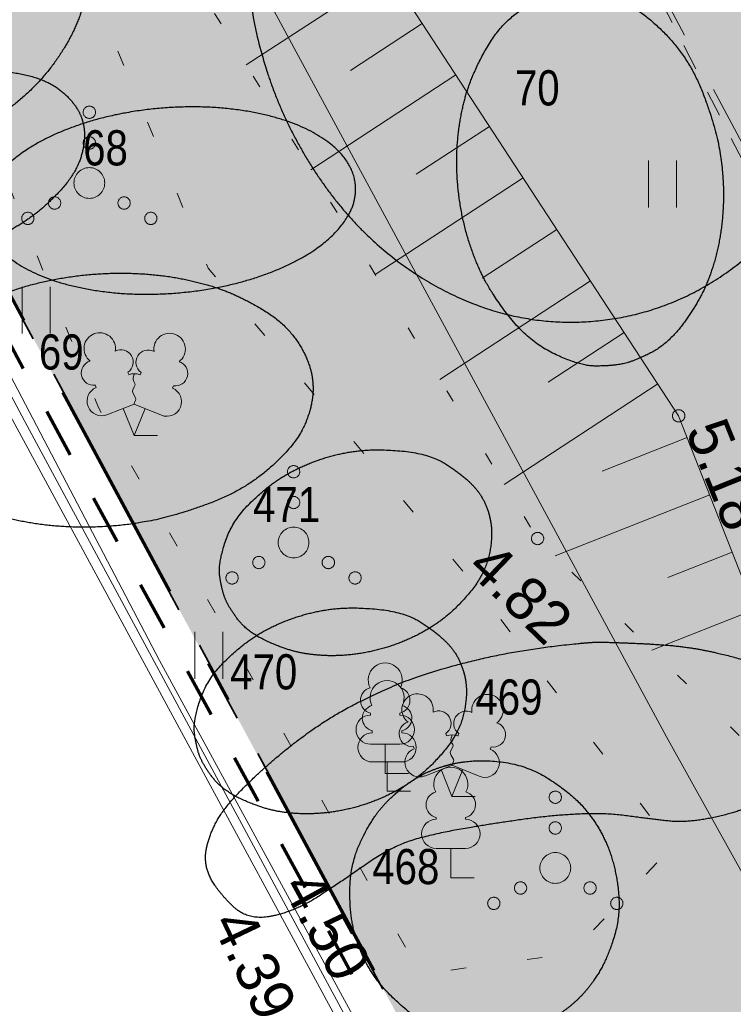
# Model space of a CAD drawing. Header units: metres. Extents: x 538891 to 1080079, y 6588829 to 13178720.
# Tile 260 of 656: x 539836 to 539848, y 6589182 to 6589198. Entities that reach past the tile are written whole.
import ezdxf

# ---------------------------------------------------------------- set-up
doc = ezdxf.new("R2010")
doc.units = ezdxf.units.M
doc.header["$LTSCALE"] = 0.4
for name, pattern in [('KATASTRIPIIR', [17.5, 10, -2.5, 2.5, -2.5]), ('KOLVIK', [3.125, 0.625, -2.5]), ('KRUUSKILL', [5, 2.5, -2.5]), ('NOLVAALL', [3, 0.5, -2.5]), ('VW-01 Short Dashed', [2.116125, 1.058062, -1.058062]), ('VW-02 Medium Dashed', [4, 2, -2])]:
    doc.linetypes.add(name, pattern=pattern)
for name, color, linetype in [('DENDRO', 7, 'Continuous'), ('GEO', 7, 'Continuous'), ('KINO_ASENDIPLAAN', 7, 'Continuous'), ('KINO_PINNAKATTED 2', 7, 'Continuous'), ('KINO_VÄIKEEHITISED', 7, 'Continuous')]:
    doc.layers.add(name, color=color, linetype=linetype)
doc.styles.add('Arial Narrow', font='ARIALN.TTF')
doc.styles.add('HK Explorer Book', font='txt')
doc.linetypes.add('MP_KBL', pattern='A,0,[1,MP_KBL.shx,S=1,R=0,X=0,Y=-0.5],-18.999', length=18.999)
doc.linetypes.add('SI_VKBL', pattern='A,0,[1,SI_VKBL.shx,S=1,R=0,X=0,Y=-1.25],-53.74875', length=53.74875)

# ---------------------------------------------------------------- blocks, each defined once
blk = doc.blocks.new('Landscape Area-226')
at = {"linetype": 'Continuous', "lineweight": 0}
blk.add_hatch(color=254, dxfattribs=at).paths.add_polyline_path([(-67.467, 134.818), (-71.46, 132.781), (-67.19, 124.86), (0, 0), (5.553, -10.141), (15.558, -4.907), (-6.422, 38.156), (-7.334, 37.698), (-24.238, 70.61), (-25.128, 70.156), (-55.703, 130.057)])
blk = doc.blocks.new('LEHTP1')
at = {"color": 252, "linetype": 'Continuous', "lineweight": 9, "true_color": 0x888888}
for p, q in [((-0.48, 1.96), (-0.48, 1.9)), ((0.48, 1.96), (0.48, 1.9)), ((0.48, 0.95), (-0.48, 0.95)), ((0, 0), (0, 0.95)), ((0.76, 0), (0, 0))]:
    blk.add_line(p, q, dxfattribs=at)
for centre, radius, start, end in [((0, 3.04), 0.554, 332.5799, 207.4201), ((-0.38, 2.375), 0.425, 105.2441, 257.079), ((0.38, 2.375), 0.425, 282.921, 74.7559), ((-0.475, 1.425), 0.475, 90, 270), ((0.475, 1.425), 0.475, 270, 90)]:
    blk.add_arc(centre, radius, start, end, dxfattribs=at)
blk = doc.blocks.new('LEHTP2')
at = {"color": 252, "linetype": 'Continuous', "lineweight": 9, "true_color": 0x888888}
for p, q in [((-0.17, 1.98), (-0.2, 2.05)), ((0.2, 1.97), (0.23, 2.05)), ((-1.23, 1.56), (-1.26, 1.64)), ((1.25, 1.54), (1.28, 1.62)), ((-0.88, 0.67), (0.01, 1.02)), ((0.01, 1.02), (0.89, 0.66)), ((0, 0), (-0.35, 0.88)), ((0, 0), (0.36, 0.88)), ((0.76, 0), (0, 0))]:
    blk.add_line(p, q, dxfattribs=at)
at = {"color": 252, "linetype": 'Continuous', "lineweight": 9, "true_color": 0x888888, "flags": 128}
blk.add_lwpolyline([(0.01, 2.01), (-0.03, 1.86), (-0.03, 1.82), (-0.01, 1.76), (0.03, 1.69), (0.04, 1.65), (0.01, 1.58), (-0.04, 1.48), (-0.05, 1.43), (-0.04, 1.4), (-0.02, 1.34), (0.05, 1.22), (0.06, 1.18), (0.05, 1.14), (0.02, 1.07), (0.01, 1.02)], dxfattribs=at)
at = {"color": 252, "linetype": 'Continuous', "lineweight": 9, "true_color": 0x888888}
for centre, radius, start, end in [((-1.114, 2.828), 0.512, 111.5027, 232.5173), ((-1.114, 2.828), 0.512, 350.4856, 111.5002), ((1.158, 2.811), 0.512, 67.6168, 188.6314), ((1.158, 2.811), 0.512, 306.5997, 67.6143), ((-0.429, 2.384), 0.403, 305.1345, 116.705), ((0.465, 2.377), 0.403, 62.412, 233.9825), ((-1.312, 2.036), 0.403, 106.2979, 277.8684), ((1.344, 2.015), 0.403, 261.2486, 72.8191), ((0.008, 1.535), 0.475, 66.7655, 111.5015), ((-1.053, 1.117), 0.475, 111.5014, 291.5004), ((1.07, 1.101), 0.475, 247.6166, 67.6155)]:
    blk.add_arc(centre, radius, start, end, dxfattribs=at)
blk = doc.blocks.new('VQSA')
at = {"color": 7, "linetype": 'Continuous', "lineweight": 9, "flags": 128}
for points in [[(0.2, 2.3), (0.199, 2.28), (0.196, 2.261), (0.191, 2.242), (0.185, 2.223), (0.176, 2.206), (0.166, 2.189), (0.155, 2.173), (0.141, 2.159), (0.127, 2.145), (0.111, 2.134), (0.094, 2.124), (0.077, 2.115), (0.058, 2.109), (0.039, 2.104), (0.02, 2.101), (0, 2.1), (-0.02, 2.101), (-0.039, 2.104), (-0.058, 2.109), (-0.077, 2.115), (-0.094, 2.124), (-0.111, 2.134), (-0.127, 2.145), (-0.141, 2.159), (-0.155, 2.173), (-0.166, 2.189), (-0.176, 2.206), (-0.185, 2.223), (-0.191, 2.242), (-0.196, 2.261), (-0.199, 2.28), (-0.2, 2.3), (-0.199, 2.32), (-0.196, 2.339), (-0.191, 2.358), (-0.185, 2.377), (-0.176, 2.394), (-0.166, 2.411), (-0.155, 2.427), (-0.141, 2.441), (-0.127, 2.455), (-0.111, 2.466), (-0.094, 2.476), (-0.077, 2.485), (-0.058, 2.491), (-0.039, 2.496), (-0.02, 2.499), (0, 2.5), (0.02, 2.499), (0.039, 2.496), (0.058, 2.491), (0.077, 2.485), (0.094, 2.476), (0.111, 2.466), (0.127, 2.455), (0.141, 2.441), (0.155, 2.427), (0.166, 2.411), (0.176, 2.394), (0.185, 2.377), (0.191, 2.358), (0.196, 2.339), (0.199, 2.32)], [(0.2, 1.3), (0.199, 1.28), (0.196, 1.261), (0.191, 1.242), (0.185, 1.223), (0.176, 1.206), (0.166, 1.189), (0.155, 1.173), (0.141, 1.159), (0.127, 1.145), (0.111, 1.134), (0.094, 1.124), (0.077, 1.115), (0.058, 1.109), (0.039, 1.104), (0.02, 1.101), (0, 1.1), (-0.02, 1.101), (-0.039, 1.104), (-0.058, 1.109), (-0.077, 1.115), (-0.094, 1.124), (-0.111, 1.134), (-0.127, 1.145), (-0.141, 1.159), (-0.155, 1.173), (-0.166, 1.189), (-0.176, 1.206), (-0.185, 1.223), (-0.191, 1.242), (-0.196, 1.261), (-0.199, 1.28), (-0.2, 1.3), (-0.199, 1.32), (-0.196, 1.339), (-0.191, 1.358), (-0.185, 1.377), (-0.176, 1.394), (-0.166, 1.411), (-0.155, 1.427), (-0.141, 1.441), (-0.127, 1.455), (-0.111, 1.466), (-0.094, 1.476), (-0.077, 1.485), (-0.058, 1.491), (-0.039, 1.496), (-0.02, 1.499), (0, 1.5), (0.02, 1.499), (0.039, 1.496), (0.058, 1.491), (0.077, 1.485), (0.094, 1.476), (0.111, 1.466), (0.127, 1.455), (0.141, 1.441), (0.155, 1.427), (0.166, 1.411), (0.176, 1.394), (0.185, 1.377), (0.191, 1.358), (0.196, 1.339), (0.199, 1.32)], [(0.5, 0), (0.498, -0.049), (0.49, -0.098), (0.478, -0.145), (0.462, -0.191), (0.441, -0.236), (0.416, -0.278), (0.387, -0.317), (0.354, -0.354), (0.317, -0.387), (0.278, -0.416), (0.236, -0.441), (0.191, -0.462), (0.145, -0.478), (0.098, -0.49), (0.049, -0.498), (0, -0.5), (-0.049, -0.498), (-0.098, -0.49), (-0.145, -0.478), (-0.191, -0.462), (-0.236, -0.441), (-0.278, -0.416), (-0.317, -0.387), (-0.354, -0.354), (-0.387, -0.317), (-0.416, -0.278), (-0.441, -0.236), (-0.462, -0.191), (-0.478, -0.145), (-0.49, -0.098), (-0.498, -0.049), (-0.5, 0), (-0.498, 0.049), (-0.49, 0.098), (-0.478, 0.145), (-0.462, 0.191), (-0.441, 0.236), (-0.416, 0.278), (-0.387, 0.317), (-0.354, 0.354), (-0.317, 0.387), (-0.278, 0.416), (-0.236, 0.441), (-0.191, 0.462), (-0.145, 0.478), (-0.098, 0.49), (-0.049, 0.498), (0, 0.5), (0.049, 0.498), (0.098, 0.49), (0.145, 0.478), (0.191, 0.462), (0.236, 0.441), (0.278, 0.416), (0.317, 0.387), (0.354, 0.354), (0.387, 0.317), (0.416, 0.278), (0.441, 0.236), (0.462, 0.191), (0.478, 0.145), (0.49, 0.098), (0.498, 0.049)], [(-0.93, -0.65), (-0.931, -0.67), (-0.934, -0.689), (-0.939, -0.708), (-0.945, -0.727), (-0.954, -0.744), (-0.964, -0.761), (-0.975, -0.777), (-0.989, -0.791), (-1.003, -0.805), (-1.019, -0.816), (-1.036, -0.826), (-1.053, -0.835), (-1.072, -0.841), (-1.091, -0.846), (-1.11, -0.849), (-1.13, -0.85), (-1.15, -0.849), (-1.169, -0.846), (-1.188, -0.841), (-1.207, -0.835), (-1.224, -0.826), (-1.241, -0.816), (-1.257, -0.805), (-1.271, -0.791), (-1.285, -0.777), (-1.296, -0.761), (-1.306, -0.744), (-1.315, -0.727), (-1.321, -0.708), (-1.326, -0.689), (-1.329, -0.67), (-1.33, -0.65), (-1.329, -0.63), (-1.326, -0.611), (-1.321, -0.592), (-1.315, -0.573), (-1.306, -0.556), (-1.296, -0.539), (-1.285, -0.523), (-1.271, -0.509), (-1.257, -0.495), (-1.241, -0.484), (-1.224, -0.474), (-1.207, -0.465), (-1.188, -0.459), (-1.169, -0.454), (-1.15, -0.451), (-1.13, -0.45), (-1.11, -0.451), (-1.091, -0.454), (-1.072, -0.459), (-1.053, -0.465), (-1.036, -0.474), (-1.019, -0.484), (-1.003, -0.495), (-0.989, -0.509), (-0.975, -0.523), (-0.964, -0.539), (-0.954, -0.556), (-0.945, -0.573), (-0.939, -0.592), (-0.934, -0.611), (-0.931, -0.63)], [(1.33, -0.65), (1.329, -0.67), (1.326, -0.689), (1.321, -0.708), (1.315, -0.727), (1.306, -0.744), (1.296, -0.761), (1.285, -0.777), (1.271, -0.791), (1.257, -0.805), (1.241, -0.816), (1.224, -0.826), (1.207, -0.835), (1.188, -0.841), (1.169, -0.846), (1.15, -0.849), (1.13, -0.85), (1.11, -0.849), (1.091, -0.846), (1.072, -0.841), (1.053, -0.835), (1.036, -0.826), (1.019, -0.816), (1.003, -0.805), (0.989, -0.791), (0.975, -0.777), (0.964, -0.761), (0.954, -0.744), (0.945, -0.727), (0.939, -0.708), (0.934, -0.689), (0.931, -0.67), (0.93, -0.65), (0.931, -0.63), (0.934, -0.611), (0.939, -0.592), (0.945, -0.573), (0.954, -0.556), (0.964, -0.539), (0.975, -0.523), (0.989, -0.509), (1.003, -0.495), (1.019, -0.484), (1.036, -0.474), (1.053, -0.465), (1.072, -0.459), (1.091, -0.454), (1.11, -0.451), (1.13, -0.45), (1.15, -0.451), (1.169, -0.454), (1.188, -0.459), (1.207, -0.465), (1.224, -0.474), (1.241, -0.484), (1.257, -0.495), (1.271, -0.509), (1.285, -0.523), (1.296, -0.539), (1.306, -0.556), (1.315, -0.573), (1.321, -0.592), (1.326, -0.611), (1.329, -0.63)], [(-1.8, -1.15), (-1.801, -1.17), (-1.804, -1.189), (-1.809, -1.208), (-1.815, -1.227), (-1.824, -1.244), (-1.834, -1.261), (-1.845, -1.277), (-1.859, -1.291), (-1.873, -1.305), (-1.889, -1.316), (-1.906, -1.326), (-1.923, -1.335), (-1.942, -1.341), (-1.961, -1.346), (-1.98, -1.349), (-2, -1.35), (-2.02, -1.349), (-2.039, -1.346), (-2.058, -1.341), (-2.077, -1.335), (-2.094, -1.326), (-2.111, -1.316), (-2.127, -1.305), (-2.141, -1.291), (-2.155, -1.277), (-2.166, -1.261), (-2.176, -1.244), (-2.185, -1.227), (-2.191, -1.208), (-2.196, -1.189), (-2.199, -1.17), (-2.2, -1.15), (-2.199, -1.13), (-2.196, -1.111), (-2.191, -1.092), (-2.185, -1.073), (-2.176, -1.056), (-2.166, -1.039), (-2.155, -1.023), (-2.141, -1.009), (-2.127, -0.995), (-2.111, -0.984), (-2.094, -0.974), (-2.077, -0.965), (-2.058, -0.959), (-2.039, -0.954), (-2.02, -0.951), (-2, -0.95), (-1.98, -0.951), (-1.961, -0.954), (-1.942, -0.959), (-1.923, -0.965), (-1.906, -0.974), (-1.889, -0.984), (-1.873, -0.995), (-1.859, -1.009), (-1.845, -1.023), (-1.834, -1.039), (-1.824, -1.056), (-1.815, -1.073), (-1.809, -1.092), (-1.804, -1.111), (-1.801, -1.13)], [(2.2, -1.15), (2.199, -1.17), (2.196, -1.189), (2.191, -1.208), (2.185, -1.227), (2.176, -1.244), (2.166, -1.261), (2.155, -1.277), (2.141, -1.291), (2.127, -1.305), (2.111, -1.316), (2.094, -1.326), (2.077, -1.335), (2.058, -1.341), (2.039, -1.346), (2.02, -1.349), (2, -1.35), (1.98, -1.349), (1.961, -1.346), (1.942, -1.341), (1.923, -1.335), (1.906, -1.326), (1.889, -1.316), (1.873, -1.305), (1.859, -1.291), (1.845, -1.277), (1.834, -1.261), (1.824, -1.244), (1.815, -1.227), (1.809, -1.208), (1.804, -1.189), (1.801, -1.17), (1.8, -1.15), (1.801, -1.13), (1.804, -1.111), (1.809, -1.092), (1.815, -1.073), (1.824, -1.056), (1.834, -1.039), (1.845, -1.023), (1.859, -1.009), (1.873, -0.995), (1.889, -0.984), (1.906, -0.974), (1.923, -0.965), (1.942, -0.959), (1.961, -0.954), (1.98, -0.951), (2, -0.95), (2.02, -0.951), (2.039, -0.954), (2.058, -0.959), (2.077, -0.965), (2.094, -0.974), (2.111, -0.984), (2.127, -0.995), (2.141, -1.009), (2.155, -1.023), (2.166, -1.039), (2.176, -1.056), (2.185, -1.073), (2.191, -1.092), (2.196, -1.111), (2.199, -1.13)]]:
    blk.add_lwpolyline(points, close=True, dxfattribs=at)
blk = doc.blocks.new('HEIN')
at = {"color": 7, "linetype": 'Continuous', "lineweight": 9}
for p, q in [((-0.455, 0.761), (-0.455, -0.761)), ((0.455, 0.761), (0.455, -0.761))]:
    blk.add_line(p, q, dxfattribs=at)

msp = doc.modelspace()

# ---------------------------------------------------------------- hatches: boundary and pattern name
at = {"layer": 'KINO_PINNAKATTED 2', "linetype": 'Continuous', "lineweight": 0, "true_color": 0xdbccc4}
h = msp.add_hatch(color=254, dxfattribs=at)
h.paths.add_polyline_path([(539967.0537, 6589211.4088), (539962.2785, 6589208.9716), (539960.1138, 6589213.2128), (539960.1574, 6589213.3473), (539960.4697, 6589214.5825), (539957.6024, 6589213.1153), (539951.9214, 6589190.9537), (539951.9214, 6589190.9537), (539948.0999, 6589176.047), (539935.7422, 6589169.7397), (539935.7422, 6589169.7397), (539931.3068, 6589167.532), (539932.6288, 6589165.0519), (539947.1922, 6589172.4705), (539943.3726, 6589157.5796), (539932.7799, 6589152.1729), (539934.035, 6589149.7139), (539942.3482, 6589153.957), (539934.5152, 6589123.4149), (539912.8264, 6589112.0702), (539902.6168, 6589132.0734), (539901.5693, 6589131.5387), (539911.7845, 6589111.5252), (539898.8503, 6589104.7597), (539879.4769, 6589142.717), (539891.922, 6589149.0906), (539891.1946, 6589148.7193), (539890.5899, 6589149.9039), (539891.7748, 6589150.5087), (539892.3792, 6589149.3247), (539892.4679, 6589149.3701), (539900.9646, 6589132.7233), (539902.0122, 6589133.258), (539902.3164, 6589132.662), (539901.9667, 6589133.3471), (539932.6722, 6589149.0192), (539928.1215, 6589157.9349), (539933.2164, 6589160.5354), (539929.3159, 6589168.1774), (539930.6785, 6589168.8729), (539933.7737, 6589170.4527), (539926.6682, 6589184.3741), (539923.5728, 6589182.7942), (539928.7283, 6589172.6939), (539930.0284, 6589170.1466), (539925.2524, 6589167.7089), (539925.2978, 6589167.6198), (539920.4324, 6589165.1365), (539920.4324, 6589165.1365), (539917.2482, 6589163.5113), (539916.6628, 6589164.6579), (539910.3833, 6589161.4528), (539910.9686, 6589160.3061), (539904.5105, 6589157.0099), (539903.9258, 6589158.1569), (539894.1454, 6589153.165), (539890.8302, 6589159.6604), (539887.9627, 6589158.1968), (539891.8632, 6589150.5547), (539878.8635, 6589143.9188), (539875.59, 6589150.3324), (539874.692, 6589149.874), (539858.3249, 6589181.7138), (539870.9536, 6589188.1594), (539870.3464, 6589189.3428), (539856.8347, 6589182.4464), (539846.4252, 6589202.8212), (539859.9462, 6589209.7224), (539859.2512, 6589211.084), (539845.7366, 6589204.1706), (539823.2475, 6589248.2518), (539838.1247, 6589255.8451), (539859.9649, 6589213.0517), (539861.0759, 6589213.6249), (539839.2375, 6589256.4112), (539853.9616, 6589263.9128), (539860.1934, 6589251.703), (539861.4209, 6589252.3295), (539855.9412, 6589263.0656), (539918.3983, 6589294.9445), (539917.4891, 6589296.7252), (539909.8614, 6589292.8329), (539911.2717, 6589298.5181), (539909.7981, 6589298.5207), (539908.1735, 6589291.9714), (539857.1265, 6589265.917), (539856.3685, 6589267.4022), (539809.1504, 6589243.3021), (539810.0597, 6589241.5207), (539814.0524, 6589243.5586), (539825.8172, 6589238.7979), (539856.3911, 6589178.8962), (539857.2889, 6589179.3545), (539874.2092, 6589146.4386), (539875.0979, 6589146.8972), (539897.078, 6589103.8327), (539883.238, 6589096.5935), (539884.6809, 6589093.9634), (539900.4644, 6589102.1187), (540015.6515, 6589162.4696), (540002.6107, 6589165.5585), (540005.2683, 6589160.4235), (539958.3253, 6589135.8241), (539947.6806, 6589156.6795), (539959.0325, 6589162.4735), (539960.5288, 6589163.2373), (539960.5288, 6589163.2373), (539971.4851, 6589168.8293), (539973.2657, 6589169.7382), (539973.2657, 6589169.7382), (539984.2214, 6589175.33), (539986.0026, 6589176.2391), (539986.0026, 6589176.2391), (539994.7645, 6589180.7112), (539993.5098, 6589183.1695), (539975.9966, 6589174.2307), (539970.7504, 6589184.5092), (539988.2636, 6589193.448), (539987.659, 6589194.6326), (539971.4642, 6589186.3667), (539965.6133, 6589197.83), (539964.3841, 6589197.2024), (539970.2348, 6589185.7393), (539951.0404, 6589175.9424), (539950.7342, 6589176.5425), (539954.7971, 6589192.1738), (539954.8709, 6589192.4591), (539981.7628, 6589206.1848), (539981.1581, 6589207.3694), (539974.7897, 6589204.1189), (539972.1882, 6589209.213), (539970.5972, 6589208.401), (539969.297, 6589210.9484), (539967.7049, 6589210.1357)])
h.paths.add_polyline_path([(539908.4323, 6589141.4636), (539909.778, 6589138.8272), (539914.6437, 6589141.3106), (539913.2977, 6589143.9469)])
h.paths.add_polyline_path([(539968.1067, 6589205.6366), (539966.1583, 6589209.455), (539962.8831, 6589207.787), (539963.5332, 6589206.5133), (539960.349, 6589204.8881), (539963.6449, 6589198.4306), (539966.9182, 6589200.1013), (539973.2866, 6589203.3517), (539971.2909, 6589207.2619)])
h.paths.add_polyline_path([(539924.9602, 6589164.3488), (539921.6869, 6589162.6781), (539923.0325, 6589160.0417), (539926.3058, 6589161.7123)])
h.paths.add_polyline_path([(539901.8161, 6589134.7634), (539906.6828, 6589137.2474), (539904.037, 6589142.4312), (539899.1702, 6589139.9472)])
h.paths.add_polyline_path([(539974.8125, 6589173.6264), (539969.5659, 6589183.9046), (539951.6451, 6589174.7578), (539956.8912, 6589164.4793)])
h.paths.add_polyline_path([(539946.7091, 6589161.0569), (539946.6885, 6589160.8773), (539947.3386, 6589159.6036), (539955.3882, 6589163.7122), (539950.7933, 6589172.7176), (539949.6034, 6589172.1103), (539949.5452, 6589171.9683)])
h.paths.add_polyline_path([(539917.2687, 6589155.6066), (539918.6143, 6589152.9702), (539925.0718, 6589156.2661), (539923.7262, 6589158.9025)])
h.paths.add_polyline_path([(539905.1819, 6589147.832), (539906.5275, 6589145.1955), (539912.985, 6589148.4915), (539911.6394, 6589151.1279)])
h.paths.add_polyline_path([(539910.2956, 6589153.5407), (539913.5689, 6589155.2114), (539912.2233, 6589157.8478), (539908.95, 6589156.1771)])
h.paths.add_polyline_path([(539815.7403, 6589244.4201), (539824.8186, 6589240.7544), (539821.4581, 6589247.3385)])
h.paths.add_polyline_path([(539953.3771, 6589140.0196), (539945.4996, 6589155.4534), (539945.3405, 6589155.3728), (539937.5517, 6589125.0032), (539956.0917, 6589134.7009)])
h.paths.add_polyline_path([(539899.4864, 6589151.3469), (539896.2131, 6589149.6762), (539897.5587, 6589147.0398), (539900.832, 6589148.7105)])
h.paths.add_polyline_path([(539920.5185, 6589149.2378), (539921.8648, 6589146.6018), (539921.8648, 6589146.6018), (539922.5149, 6589145.3281), (539928.9724, 6589148.624), (539928.2768, 6589149.9868), (539926.6843, 6589149.1739), (539926.0339, 6589150.4475), (539924.4425, 6589149.6352), (539923.1423, 6589152.1826), (539919.869, 6589150.5119), (539920.5191, 6589149.2382)])

# ---------------------------------------------------------------- linework, layer by layer
at = {"layer": 'DENDRO', "color": 30, "linetype": 'Continuous', "lineweight": 25, "true_color": 0xff7f00}
msp.add_open_spline([(539856.5329, 6589258.2709), (539856.1914, 6589258.1474), (539855.289, 6589257.3734), (539854.2985, 6589255.7873), (539853.3875, 6589254.2604), (539852.5886, 6589252.808), (539851.9691, 6589251.3212), (539851.5902, 6589249.7125), (539851.2873, 6589248.0465), (539850.7081, 6589246.0285), (539849.3633, 6589243.8799), (539847.9385, 6589242.2991), (539846.7377, 6589241.1153), (539845.8043, 6589239.9951), (539845.2861, 6589239.0751), (539844.9015, 6589238.0325), (539844.7023, 6589236.476), (539845.1072, 6589235.2641), (539845.9076, 6589234.4124), (539846.6466, 6589233.6852), (539847.4664, 6589232.82), (539848.6808, 6589231.4454), (539849.8988, 6589229.9438), (539850.8393, 6589228.5487), (539851.4742, 6589227.1422), (539851.8389, 6589225.6668), (539852.0954, 6589224.1206), (539852.3584, 6589222.7002), (539852.6343, 6589221.6467), (539852.921, 6589220.7833), (539853.3081, 6589219.8932), (539853.7108, 6589219.0109), (539853.7881, 6589218.2571), (539853.2382, 6589217.7418), (539852.3148, 6589217.4403), (539851.3819, 6589217.3096), (539850.5331, 6589217.2581), (539849.736, 6589217.1675), (539848.9739, 6589216.9206), (539848.2482, 6589216.4181), (539847.7836, 6589215.7169), (539847.7019, 6589214.8888), (539847.8316, 6589214.0106), (539848.0121, 6589213.169), (539848.119, 6589212.3584), (539848.0433, 6589211.4884), (539847.7811, 6589210.5467), (539847.4601, 6589209.6001), (539847.1943, 6589208.7074), (539847.097, 6589207.9272), (539847.2979, 6589207.3269), (539847.8112, 6589206.9105), (539848.4747, 6589206.5845), (539849.1444, 6589206.2661), (539849.6621, 6589205.8614), (539849.962, 6589205.3534), (539850.0784, 6589204.8162), (539850.0254, 6589204.2573), (539849.7912, 6589203.5997), (539849.4508, 6589202.8228), (539849.3207, 6589202.0282), (539849.5133, 6589201.2728), (539849.8961, 6589200.564), (539850.4697, 6589199.7569), (539851.2832, 6589198.761), (539852.1702, 6589197.5585), (539852.933, 6589196.0099), (539853.6737, 6589194.6608), (539854.3586, 6589193.9139), (539855.1981, 6589193.4001), (539856.6562, 6589193.1566), (539858.9307, 6589193.3846), (539861.8653, 6589194.2864), (539864.8303, 6589196.0396), (539867.4166, 6589198.353), (539869.6309, 6589201.0633), (539871.4822, 6589204.0087), (539872.9686, 6589207.0208), (539874.1281, 6589209.6755), (539875.0047, 6589211.5835), (539875.9603, 6589213.5047), (539877.33, 6589215.6657), (539878.7665, 6589217.0523), (539880.0528, 6589217.9696), (539881.388, 6589218.8769), (539882.693, 6589219.9364), (539883.8867, 6589221.3106), (539884.8915, 6589223.1803), (539885.5312, 6589225.1764), (539885.586, 6589226.5405), (539885.2634, 6589227.0771), (539884.6729, 6589227.2436), (539883.4072, 6589226.8289), (539881.5986, 6589225.6907), (539879.7832, 6589224.2435), (539878.1656, 6589222.8081), (539876.6982, 6589221.6555), (539875.3544, 6589221.056), (539874.0996, 6589221.308), (539872.9269, 6589222.5372), (539871.9514, 6589224.1546), (539871.2261, 6589225.7225), (539870.6114, 6589227.2635), (539869.975, 6589228.7855), (539869.1719, 6589230.3088), (539868.1589, 6589231.7658), (539866.9886, 6589233.0057), (539865.7005, 6589233.8914), (539864.3432, 6589234.2639), (539862.8749, 6589234.221), (539861.2073, 6589234.0041), (539859.4853, 6589233.8538), (539858.1221, 6589233.8738), (539857.2091, 6589234.0386), (539856.7221, 6589234.4313), (539856.8667, 6589235.1056), (539857.4534, 6589235.8794), (539858.2609, 6589236.5506), (539859.0823, 6589236.933), (539859.8956, 6589237.1026), (539860.706, 6589237.1735), (539861.5144, 6589237.2539), (539862.3207, 6589237.4508), (539863.1346, 6589237.8846), (539863.871, 6589238.5411), (539864.3733, 6589239.303), (539864.4896, 6589240.0651), (539864.0948, 6589240.7298), (539863.3815, 6589241.3131), (539862.3909, 6589241.9783), (539861.0007, 6589242.7759), (539859.3746, 6589243.3968), (539857.7148, 6589243.6389), (539856.2303, 6589243.4401), (539855.1532, 6589243.0432), (539854.2776, 6589242.5616), (539853.4405, 6589242.0837), (539852.736, 6589241.9201), (539852.2507, 6589242.3525), (539851.9995, 6589243.2193), (539851.9826, 6589244.2715), (539852.2029, 6589245.2749), (539852.6622, 6589245.9939), (539853.4857, 6589246.5528), (539855.0114, 6589246.8308), (539856.9573, 6589246.8462), (539858.4854, 6589247.0465), (539859.3059, 6589247.5166), (539859.9473, 6589248.2146), (539860.6271, 6589249.5216), (539861.3222, 6589250.9831), (539862.006, 6589251.9505), (539862.5985, 6589252.6701), (539863.0967, 6589253.3543), (539863.4405, 6589254.1834), (539863.0201, 6589255.3254), (539861.5946, 6589256.5374), (539859.7701, 6589257.5851), (539858.0214, 6589258.3542), (539856.8745, 6589258.3945), (539856.5329, 6589258.2709)], degree=2, dxfattribs=at)
at = {"layer": 'DENDRO', "color": 82, "linetype": 'Continuous', "lineweight": 25, "true_color": 0x33cc00}
msp.add_open_spline([(539840.8482, 6589195.5062), (539840.0281, 6589196.8512), (539839.7095, 6589200.1112), (539840.7978, 6589203.0678), (539843.0013, 6589204.9287), (539845.7296, 6589205.1954), (539848.2518, 6589203.7963), (539849.8919, 6589201.1064), (539850.2105, 6589197.8464), (539849.1223, 6589194.8898), (539846.9187, 6589193.0288), (539844.1904, 6589192.7622), (539841.6682, 6589194.1613), (539840.8482, 6589195.5062)], degree=2, dxfattribs=at)
at = {"layer": 'DENDRO', "color": 30, "linetype": 'Continuous', "lineweight": 25, "true_color": 0xff7f00}
for points, knots in [([(539836.7659, 6589200.3919), (539836.7509, 6589200.4083), (539836.736, 6589200.4246), (539836.4514, 6589200.7296), (539835.5276, 6589201.1407), (539834.5042, 6589201.0758), (539833.7704, 6589200.8372), (539833.0631, 6589200.3953), (539832.4734, 6589199.7861), (539831.8709, 6589198.714), (539831.844, 6589197.4357), (539832.1821, 6589196.6971), (539832.5778, 6589196.2116), (539833.1777, 6589195.8745), (539833.9678, 6589195.6294), (539835.0466, 6589195.8303), (539835.7785, 6589196.1716), (539836.4375, 6589196.7048), (539836.9405, 6589197.3699), (539837.2436, 6589198.0795), (539837.3906, 6589199.0968), (539837.0695, 6589200.0463), (539836.7957, 6589200.3592), (539836.7808, 6589200.3755), (539836.7659, 6589200.3919)], [0, 0, 0, 0.0027796, 0.0027796, 0.055118, 0.1074565, 0.159795, 0.2121335, 0.264472, 0.3168104, 0.3691489, 0.4214874, 0.4738259, 0.5261644, 0.5785028, 0.6308413, 0.6831798, 0.7355183, 0.7878568, 0.8401952, 0.8925337, 0.9448722, 0.9972107, 0.9972107, 1, 1, 1]), ([(539843.7956, 6589189.7483), (539843.7917, 6589189.7622), (539843.7877, 6589189.7761), (539843.7097, 6589190.0368), (539843.3603, 6589190.4), (539842.8325, 6589190.7349), (539841.9678, 6589190.8195), (539841.3375, 6589190.7417), (539840.7243, 6589190.5311), (539840.2008, 6589190.217), (539839.6215, 6589189.6516), (539839.3894, 6589188.9456), (539839.4433, 6589188.5637), (539839.5355, 6589188.2817), (539839.8561, 6589187.8442), (539840.4672, 6589187.5565), (539840.9933, 6589187.4493), (539841.6037, 6589187.4598), (539842.2355, 6589187.6058), (539842.8117, 6589187.8735), (539843.2712, 6589188.2216), (539843.7392, 6589188.7976), (539843.8715, 6589189.4579), (539843.8036, 6589189.7205), (539843.7996, 6589189.7344), (539843.7956, 6589189.7483)], [0, 0, 0, 0.0026413, 0.0026413, 0.0523767, 0.1021121, 0.1518475, 0.2015829, 0.2513184, 0.3010538, 0.3507892, 0.4005246, 0.45026, 0.4999955, 0.5497309, 0.5994663, 0.6492017, 0.6989371, 0.7486725, 0.798408, 0.8481434, 0.8978788, 0.9476142, 0.9973496, 0.9973496, 1, 1, 1]), ([(539843.3857, 6589187.1791), (539843.3817, 6589187.193), (539843.3777, 6589187.2069), (539843.2998, 6589187.4676), (539842.9503, 6589187.8309), (539842.4226, 6589188.1657), (539841.5579, 6589188.2504), (539840.9275, 6589188.1725), (539840.3144, 6589187.962), (539839.7909, 6589187.6478), (539839.2116, 6589187.0825), (539838.9794, 6589186.3764), (539839.0333, 6589185.9945), (539839.1255, 6589185.7125), (539839.4462, 6589185.2751), (539840.0573, 6589184.9874), (539840.5834, 6589184.8801), (539841.1938, 6589184.8907), (539841.8255, 6589185.0367), (539842.4017, 6589185.3044), (539842.8612, 6589185.6525), (539843.3292, 6589186.2285), (539843.4615, 6589186.8888), (539843.3936, 6589187.1513), (539843.3897, 6589187.1652), (539843.3857, 6589187.1791)], [0, 0, 0, 0.0026413, 0.0026413, 0.0523767, 0.1021121, 0.1518475, 0.2015829, 0.2513184, 0.3010538, 0.3507892, 0.4005246, 0.45026, 0.4999955, 0.5497309, 0.5994663, 0.6492017, 0.6989371, 0.7486725, 0.798408, 0.8481434, 0.8978788, 0.9476142, 0.9973496, 0.9973496, 1, 1, 1]), ([(539845.6175, 6589187.6767), (539845.5448, 6589187.6739), (539845.4721, 6589187.6711), (539844.4743, 6589187.5949), (539842.7514, 6589187.1866), (539841.6147, 6589186.6857), (539840.906, 6589186.2547), (539840.1834, 6589185.6815), (539839.4841, 6589184.9923), (539839.2185, 6589184.4757), (539839.1633, 6589184.0349), (539839.3913, 6589183.612), (539839.8838, 6589183.1425), (539840.6431, 6589183.3007), (539841.3534, 6589183.7539), (539842.2357, 6589184.3715), (539842.971, 6589184.5729), (539843.7825, 6589184.7128), (539844.7966, 6589184.8588), (539845.6879, 6589184.9012), (539846.4032, 6589184.8012), (539847.0336, 6589184.7337), (539847.9326, 6589184.9303), (539848.5696, 6589185.2781), (539849.1034, 6589185.6469), (539849.411, 6589186.0596), (539849.5373, 6589186.5413), (539848.8896, 6589187.027), (539847.9814, 6589187.384), (539847.2883, 6589187.5514), (539846.7916, 6589187.6219), (539846.1877, 6589187.6575), (539845.692, 6589187.6736), (539845.6547, 6589187.6752), (539845.6175, 6589187.6767)], [0, 0, 0, 0.0024934, 0.0024934, 0.0368012, 0.071109, 0.1054168, 0.1397246, 0.1740324, 0.2083402, 0.242648, 0.2769558, 0.3112636, 0.3455714, 0.3798793, 0.4141871, 0.4484949, 0.4828027, 0.5171105, 0.5514183, 0.5857261, 0.6200339, 0.6543417, 0.6886495, 0.7229574, 0.7572652, 0.791573, 0.8258808, 0.8601886, 0.8944964, 0.9288042, 0.963112, 0.9974198, 0.9974198, 1, 1, 1]), ([(539843.1066, 6589185.6718), (539843.0871, 6589185.6663), (539843.0677, 6589185.6609), (539842.7016, 6589185.5545), (539842.1691, 6589185.1372), (539841.846, 6589184.7329), (539841.5397, 6589184.0626), (539841.5266, 6589183.2388), (539841.7097, 6589182.5903), (539842.0608, 6589182.0349), (539842.7642, 6589181.431), (539843.4791, 6589181.2677), (539844.0039, 6589181.2595), (539844.5609, 6589181.3859), (539845.0891, 6589181.7208), (539845.4326, 6589182.0618), (539845.7218, 6589182.5308), (539845.9462, 6589183.2723), (539845.839, 6589184.1051), (539845.5659, 6589184.7164), (539845.1529, 6589185.202), (539844.4143, 6589185.6833), (539843.5128, 6589185.7789), (539843.1455, 6589185.6828), (539843.126, 6589185.6773), (539843.1066, 6589185.6718)], [0, 0, 0, 0.0026347, 0.0026347, 0.0523707, 0.1021067, 0.1518427, 0.2015787, 0.2513147, 0.3010507, 0.3507867, 0.4005227, 0.4502587, 0.4999947, 0.5497307, 0.5994667, 0.6492027, 0.6989387, 0.7486747, 0.7984107, 0.8481467, 0.8978827, 0.9476187, 0.9973547, 0.9973547, 1, 1, 1])]:
    msp.add_open_spline(points, degree=2, knots=knots, dxfattribs=at)
at = {"layer": 'DENDRO', "color": 82, "linetype": 'Continuous', "lineweight": 25, "true_color": 0x33cc00}
msp.add_open_spline([(539845.0604, 6589198.241), (539845.0426, 6589198.2387), (539845.0248, 6589198.2365), (539844.6918, 6589198.1901), (539844.0023, 6589197.7456), (539843.5544, 6589196.983), (539843.3409, 6589196.3242), (539843.2522, 6589195.5517), (539843.3155, 6589194.7337), (539843.528, 6589193.9564), (539843.8571, 6589193.2951), (539844.4634, 6589192.5441), (539845.2727, 6589192.1633), (539845.7476, 6589192.1593), (539846.1102, 6589192.2182), (539846.7005, 6589192.5111), (539847.1837, 6589193.1573), (539847.4439, 6589193.7438), (539847.5997, 6589194.4664), (539847.6142, 6589195.2718), (539847.4738, 6589196.08), (539847.0434, 6589197.1805), (539846.2015, 6589198.0163), (539845.4296, 6589198.2783), (539845.0959, 6589198.2454), (539845.0781, 6589198.2432), (539845.0604, 6589198.241)], degree=2, knots=[0, 0, 0, 0.0025269, 0.0025269, 0.049905, 0.0972831, 0.1446611, 0.1920392, 0.2394173, 0.2867953, 0.3341734, 0.3815514, 0.4289295, 0.4763076, 0.5236856, 0.5710637, 0.6184417, 0.6658198, 0.7131979, 0.7605759, 0.807954, 0.8553321, 0.9027101, 0.9500882, 0.9974662, 0.9974662, 1, 1, 1], dxfattribs=at)
at = {"layer": 'DENDRO', "color": 25, "linetype": 'Continuous', "lineweight": 25, "true_color": 0x995f4c}
for points, knots in [([(539837.1819, 6589196.1562), (539837.1782, 6589196.1681), (539837.1745, 6589196.18), (539837.1009, 6589196.4028), (539836.642, 6589196.8025), (539835.9307, 6589196.9674), (539835.1843, 6589196.9905), (539834.3335, 6589196.7987), (539833.6882, 6589196.5389), (539832.8692, 6589196.0284), (539832.3633, 6589195.3213), (539832.3054, 6589194.8479), (539832.382, 6589194.5046), (539832.6547, 6589194.2059), (539833.0856, 6589193.9219), (539834.031, 6589193.7986), (539834.8655, 6589193.9164), (539835.5372, 6589194.1262), (539836.1387, 6589194.4272), (539836.6145, 6589194.7781), (539837.1008, 6589195.3217), (539837.2518, 6589195.907), (539837.1893, 6589196.1324), (539837.1856, 6589196.1443), (539837.1819, 6589196.1562)], [0, 0, 0, 0.0027857, 0.0027857, 0.0551236, 0.1074615, 0.1597994, 0.2121374, 0.2644753, 0.3168132, 0.3691511, 0.4214891, 0.473827, 0.5261649, 0.5785028, 0.6308408, 0.6831787, 0.7355166, 0.7878545, 0.8401925, 0.8925304, 0.9448683, 0.9972062, 0.9972062, 1, 1, 1]), ([(539840.9305, 6589191.8871), (539840.9292, 6589191.9031), (539840.9279, 6589191.9191), (539840.898, 6589192.2171), (539840.5031, 6589192.8393), (539839.7936, 6589193.275), (539839.1651, 6589193.5095), (539838.4019, 6589193.6545), (539837.5549, 6589193.6811), (539836.6981, 6589193.578), (539835.9104, 6589193.3578), (539834.9209, 6589192.8874), (539834.2426, 6589192.1508), (539834.075, 6589191.5869), (539834.0803, 6589191.1361), (539834.3034, 6589190.6895), (539834.6925, 6589190.2149), (539835.5182, 6589189.8115), (539836.2184, 6589189.6174), (539837.0314, 6589189.5288), (539837.8936, 6589189.5671), (539838.7251, 6589189.7318), (539839.8246, 6589190.1456), (539840.6596, 6589190.8826), (539840.9485, 6589191.5567), (539840.9332, 6589191.8552), (539840.9319, 6589191.8712), (539840.9305, 6589191.8871)], [0, 0, 0, 0.002421, 0.002421, 0.0476552, 0.0928894, 0.1381237, 0.1833579, 0.2285921, 0.2738263, 0.3190606, 0.3642948, 0.409529, 0.4547633, 0.4999975, 0.5452317, 0.5904659, 0.6357002, 0.6809344, 0.7261686, 0.7714029, 0.8166371, 0.8618713, 0.9071055, 0.9523398, 0.997574, 0.997574, 1, 1, 1])]:
    msp.add_open_spline(points, degree=2, knots=knots, dxfattribs=at)
msp.add_open_spline([(539836.9825, 6589196.0262), (539837.6674, 6589196.2849), (539839.2872, 6589196.4178), (539840.723, 6589196.1306), (539841.5901, 6589195.5003), (539841.6561, 6589194.6958), (539840.9033, 6589193.9326), (539839.5335, 6589193.4152), (539837.9137, 6589193.2823), (539836.4779, 6589193.5695), (539835.6109, 6589194.1998), (539835.5448, 6589195.0043), (539836.2976, 6589195.7675), (539836.9825, 6589196.0262)], degree=2, dxfattribs=at)
at = {"layer": 'GEO', "color": 8, "linetype": 'Continuous', "lineweight": 9, "true_color": 0x7d7d7d}
for p, q in [((539842.1629, 6589198.5666), (539839.849, 6589197.054)), ((539842.7101, 6589197.7295), (539841.5417, 6589196.9658)), ((539843.2573, 6589196.8925), (539840.8976, 6589195.35)), ((539843.8044, 6589196.0555), (539842.6131, 6589195.2768)), ((539844.3516, 6589195.2185), (539841.9462, 6589193.6461)), ((539844.8987, 6589194.3814), (539843.6846, 6589193.5878)), ((539845.4459, 6589193.5444), (539842.9948, 6589191.9421)), ((539845.993, 6589192.7074), (539844.756, 6589191.8988)), ((539846.5402, 6589191.8703), (539844.0433, 6589190.2382)), ((539847.0184, 6589190.9977), (539845.6328, 6589190.4523)), ((539847.3847, 6589190.0672), (539844.8719, 6589189.0782)), ((539847.7509, 6589189.1366), (539846.7039, 6589188.7246)), ((539848.1171, 6589188.2061), (539846.4419, 6589187.5468))]:
    msp.add_line(p, q, dxfattribs=at)
at = {"layer": 'GEO', "color": 35, "linetype": 'KATASTRIPIIR', "lineweight": 35, "true_color": 0xb1703a, "flags": 128}
for points in [[(539661.86, 6589354.25), (539689.49, 6589347.26), (539722.4, 6589286.16), (539729.44, 6589289.96), (539761.7, 6589230.09), (539803.95, 6589252.85), (539808.69, 6589244.05), (539810.06, 6589241.52), (539805.66, 6589239.15), (539809.92, 6589231.22), (539814.33, 6589233.6), (539846.63, 6589173.62), (539831.51, 6589165.47), (539793.57, 6589235.9), (539759.39, 6589217.49), (539797.33, 6589147.06), (539804.37, 6589150.85), (539839.31, 6589086), (539881.52, 6589108.74), (539887.49, 6589097.77), (539826.75, 6589065.04), (539805.41, 6589104.66), (539798.37, 6589100.86), (539782.17, 6589130.94), (539736.15, 6589216.34), (539743.21, 6589220.13), (539720.91, 6589261.51), (539713.87, 6589257.71), (539697.67, 6589287.79), (539661.86, 6589354.25)], [(539909.52, 6589298.37), (539963.84, 6589287.14), (540025.24, 6589164.24), (540045.59, 6589125.76), (540065.9, 6589087.26), (540023.2, 6589062.87), (539981.09, 6589035.92), (539947.18, 6589014.22), (539893.01, 6589114.94), (539881.52, 6589108.74), (539808.69, 6589244.05), (539909.52, 6589298.37)]]:
    msp.add_lwpolyline(points, dxfattribs=at)
at = {"layer": 'GEO', "color": 8, "linetype": 'SI_VKBL', "lineweight": 9, "true_color": 0x7d7d7d, "flags": 128}
msp.add_lwpolyline([(539803.1195, 6589259.0032), (539806.7885, 6589252.1968), (539809.7763, 6589247.0582), (539811.2703, 6589244.9567), (539813.5226, 6589242.4874), (539815.8675, 6589241.0552), (539817.7171, 6589240.4048), (539817.8847, 6589239.3354), (539821.3245, 6589233.0232), (539846.6839, 6589186.1342), (539851.1872, 6589178.0271), (539860.5927, 6589159.6673), (539864.944, 6589150.546), (539876.7896, 6589132.7701), (539880.695, 6589124.9487), (539885.0572, 6589114.9424), (539891.4312, 6589101.9859), (539894.1238, 6589096.8287), (539898.5026, 6589085.0296), (539906.2816, 6589072.3686), (539911.8734, 6589062.4508), (539930.3202, 6589026.6802), (539934.1068, 6589021.6489), (539940.8802, 6589011.8014), (539941.97, 6589011.0603), (539943.36, 6589010.9872), (539972.9864, 6589029.2298), (539980.0117, 6589033.6053), (539981.4607, 6589033.4791), (539984.6163, 6589029.1589), (539986.8265, 6589025.4678)], dxfattribs=at)
at = {"layer": 'GEO', "color": 8, "linetype": 'Continuous', "lineweight": 9, "true_color": 0x7d7d7d, "flags": 128}
for points in [[(539788.8247, 6589241.4506), (539796.998, 6589245.802), (539804.742, 6589249.934), (539806.862, 6589245.867), (539809.363, 6589241.143), (539805.754, 6589239.172), (539805.454, 6589238.9516), (539805.3308, 6589238.6426), (539805.2685, 6589238.3171), (539805.378, 6589237.936), (539809.209, 6589230.936), (539809.4073, 6589230.7071), (539809.7747, 6589230.5825), (539810.0949, 6589230.5394), (539810.4457, 6589230.708), (539813.926, 6589232.659), (539817.79, 6589225.518), (539821.379, 6589218.868), (539826.812, 6589208.742), (539829.4, 6589203.961), (539833.234, 6589196.926), (539836.25, 6589191.262), (539841.544, 6589181.442), (539842.936, 6589178.813)], [(539788.9118, 6589241.3334), (539797.113, 6589245.712), (539804.647, 6589249.744), (539806.756, 6589245.817), (539809.194, 6589241.217), (539805.683, 6589239.295), (539805.3468, 6589239.0319), (539805.206, 6589238.679), (539805.136, 6589238.313), (539805.245, 6589237.888), (539809.096, 6589230.873), (539809.332, 6589230.596), (539809.745, 6589230.456), (539810.116, 6589230.406), (539810.505, 6589230.593), (539813.88, 6589232.457), (539817.685, 6589225.438), (539821.252, 6589218.785), (539826.768, 6589208.597), (539829.256, 6589203.897), (539833.025, 6589196.886), (539836.086, 6589191.219), (539841.362, 6589181.465), (539842.853, 6589178.707)], [(539821.768, 6589239.166), (539821.481, 6589237.047), (539822.784, 6589232.699), (539825.053, 6589227.374), (539830.786, 6589217.502), (539836.64, 6589208.119), (539840.837, 6589200.595), (539846.879, 6589191.352), (539849.582, 6589184.484)]]:
    msp.add_lwpolyline(points, dxfattribs=at)
at = {"layer": 'GEO', "color": 8, "linetype": 'KRUUSKILL', "lineweight": 9, "true_color": 0x7d7d7d, "flags": 128}
msp.add_lwpolyline([(539878.11, 6589139.353), (539874.108, 6589146.596), (539865.686, 6589162.952), (539859.192, 6589174.477), (539853.96, 6589183.96), (539849.156, 6589193.465), (539845.914, 6589199.519), (539843.7, 6589203.932), (539839.021, 6589212.786), (539834.255, 6589222.766), (539829.646, 6589231.476), (539826.576, 6589236.237), (539824.8, 6589238.112), (539821.768, 6589239.166), (539819.297, 6589239.52), (539811.769, 6589241.248), (539809.1402, 6589241.5638)], dxfattribs=at)
at = {"layer": 'GEO', "color": 8, "linetype": 'NOLVAALL', "lineweight": 9, "true_color": 0x7d7d7d, "flags": 128}
msp.add_lwpolyline([(539849.582, 6589184.484), (539844.585, 6589189.358), (539837.58, 6589200.741), (539835.367, 6589205.18), (539830.976, 6589212.209), (539829.102, 6589216.935), (539823.533, 6589226.871), (539821.175, 6589230.91), (539819.809, 6589236.389), (539819.297, 6589239.52)], dxfattribs=at)
at = {"layer": 'GEO', "color": 252, "linetype": 'KOLVIK', "lineweight": 9, "true_color": 0x888888, "flags": 128}
msp.add_lwpolyline([(539815.387, 6589231.342), (539816.3185, 6589234.0567), (539818.7586, 6589234.0567), (539821.342, 6589230.03), (539828.703, 6589217.523), (539834.268, 6589205.275), (539837.549, 6589205.741), (539839.264, 6589201.078), (539836.121, 6589201.211), (539839.23, 6589193.75), (539843.592, 6589188.562), (539846.782, 6589184.357), (539845.1341, 6589182.6173), (539842.684, 6589182.279), (539837.445, 6589191.487), (539835.06, 6589197.388), (539831.484, 6589203.104), (539827.545, 6589209.714), (539822.564, 6589219.735), (539818.462, 6589225.414), (539815.387, 6589231.342)], dxfattribs=at)
at = {"layer": 'GEO', "color": 8, "linetype": 'MP_KBL', "lineweight": 9, "true_color": 0x7d7d7d, "flags": 128}
msp.add_lwpolyline([(539844.97, 6589176.286), (539844.5821, 6589176.0968), (539838.4389, 6589187.3773), (539832.4958, 6589198.7127), (539832.465, 6589199.498), (539832.0629, 6589199.8078), (539826.0638, 6589210.5692), (539821.5065, 6589219.3966), (539820.157, 6589222.478)], dxfattribs=at)
at = {"layer": 'GEO', "color": 8, "linetype": 'Continuous', "lineweight": 9, "true_color": 0x7d7d7d, "flags": 128}
for points in [[(539846.979, 6589191.352), (539846.9785, 6589191.3422), (539846.9771, 6589191.3325), (539846.9747, 6589191.323), (539846.9714, 6589191.3137), (539846.9672, 6589191.3049), (539846.9621, 6589191.2964), (539846.9563, 6589191.2886), (539846.9497, 6589191.2813), (539846.9424, 6589191.2747), (539846.9346, 6589191.2689), (539846.9261, 6589191.2638), (539846.9173, 6589191.2596), (539846.908, 6589191.2563), (539846.8985, 6589191.2539), (539846.8888, 6589191.2525), (539846.879, 6589191.252), (539846.8692, 6589191.2525), (539846.8595, 6589191.2539), (539846.85, 6589191.2563), (539846.8407, 6589191.2596), (539846.8319, 6589191.2638), (539846.8234, 6589191.2689), (539846.8156, 6589191.2747), (539846.8083, 6589191.2813), (539846.8017, 6589191.2886), (539846.7959, 6589191.2964), (539846.7908, 6589191.3049), (539846.7866, 6589191.3137), (539846.7833, 6589191.323), (539846.7809, 6589191.3325), (539846.7795, 6589191.3422), (539846.779, 6589191.352), (539846.7795, 6589191.3618), (539846.7809, 6589191.3715), (539846.7833, 6589191.381), (539846.7866, 6589191.3903), (539846.7908, 6589191.3991), (539846.7959, 6589191.4076), (539846.8017, 6589191.4154), (539846.8083, 6589191.4227), (539846.8156, 6589191.4293), (539846.8234, 6589191.4351), (539846.8319, 6589191.4402), (539846.8407, 6589191.4444), (539846.85, 6589191.4477), (539846.8595, 6589191.4501), (539846.8692, 6589191.4515), (539846.879, 6589191.452), (539846.8888, 6589191.4515), (539846.8985, 6589191.4501), (539846.908, 6589191.4477), (539846.9173, 6589191.4444), (539846.9261, 6589191.4402), (539846.9346, 6589191.4351), (539846.9424, 6589191.4293), (539846.9497, 6589191.4227), (539846.9563, 6589191.4154), (539846.9621, 6589191.4076), (539846.9672, 6589191.3991), (539846.9714, 6589191.3903), (539846.9747, 6589191.381), (539846.9771, 6589191.3715), (539846.9785, 6589191.3618)], [(539844.685, 6589189.358), (539844.6845, 6589189.3482), (539844.6831, 6589189.3385), (539844.6807, 6589189.329), (539844.6774, 6589189.3197), (539844.6732, 6589189.3109), (539844.6681, 6589189.3024), (539844.6623, 6589189.2946), (539844.6557, 6589189.2873), (539844.6484, 6589189.2807), (539844.6406, 6589189.2749), (539844.6321, 6589189.2698), (539844.6233, 6589189.2656), (539844.614, 6589189.2623), (539844.6045, 6589189.2599), (539844.5948, 6589189.2585), (539844.585, 6589189.258), (539844.5752, 6589189.2585), (539844.5655, 6589189.2599), (539844.556, 6589189.2623), (539844.5467, 6589189.2656), (539844.5379, 6589189.2698), (539844.5294, 6589189.2749), (539844.5216, 6589189.2807), (539844.5143, 6589189.2873), (539844.5077, 6589189.2946), (539844.5019, 6589189.3024), (539844.4968, 6589189.3109), (539844.4926, 6589189.3197), (539844.4893, 6589189.329), (539844.4869, 6589189.3385), (539844.4855, 6589189.3482), (539844.485, 6589189.358), (539844.4855, 6589189.3678), (539844.4869, 6589189.3775), (539844.4893, 6589189.387), (539844.4926, 6589189.3963), (539844.4968, 6589189.4051), (539844.5019, 6589189.4136), (539844.5077, 6589189.4214), (539844.5143, 6589189.4287), (539844.5216, 6589189.4353), (539844.5294, 6589189.4411), (539844.5379, 6589189.4462), (539844.5467, 6589189.4504), (539844.556, 6589189.4537), (539844.5655, 6589189.4561), (539844.5752, 6589189.4575), (539844.585, 6589189.458), (539844.5948, 6589189.4575), (539844.6045, 6589189.4561), (539844.614, 6589189.4537), (539844.6233, 6589189.4504), (539844.6321, 6589189.4462), (539844.6406, 6589189.4411), (539844.6484, 6589189.4353), (539844.6557, 6589189.4287), (539844.6623, 6589189.4214), (539844.6681, 6589189.4136), (539844.6732, 6589189.4051), (539844.6774, 6589189.3963), (539844.6807, 6589189.387), (539844.6831, 6589189.3775), (539844.6845, 6589189.3678)]]:
    msp.add_lwpolyline(points, close=True, dxfattribs=at)
at = {"layer": 'KINO_ASENDIPLAAN', "color": 140, "linetype": 'VW-02 Medium Dashed', "lineweight": 70, "true_color": 0x00bfff, "flags": 128}
msp.add_lwpolyline([(539941.0048, 6589300.3454), (539940.5217, 6589296.9546), (539974.3604, 6589288.4827), (539975.01, 6589291.078), (540000.3128, 6589286.6251), (540002.9731, 6589249.9773), (539993.0762, 6589225.0232), (540063.9301, 6589088.0629), (540060.1052, 6589086.0133), (540027.1158, 6589148.1533), (539896.3148, 6589081.3922), (539881.52, 6589108.74), (539807.2305, 6589245.4858), (539909.52, 6589298.37), (539917.166, 6589297.2556), (539927.194, 6589303.7472)], close=True, dxfattribs=at)
at = {"layer": 'KINO_VÄIKEEHITISED', "color": 7, "linetype": 'VW-01 Short Dashed', "lineweight": 18}
msp.add_line((539856.3911, 6589178.8962), (539825.8172, 6589238.7979), dxfattribs=at)

# ---------------------------------------------------------------- block references
at = {"layer": 'GEO', "color": 8, "true_color": 0x7d7d7d, "xscale": 0.5, "yscale": 0.5, "zscale": 0.5}
for name, p in [('VQSA', (539837.2966, 6589195.1352)), ('HEIN', (539846.6167, 6589195.1182)), ('HEIN', (539836.4311, 6589193.0695)), ('LEHTP2', (539838.023, 6589191.032)), ('VQSA', (539840.6179, 6589189.2934)), ('HEIN', (539839.2384, 6589187.4598)), ('LEHTP1', (539842.108, 6589185.54)), ('LEHTP1', (539842.138, 6589185.252)), ('LEHTP2', (539843.191, 6589185.164)), ('LEHTP1', (539843.174, 6589183.847)), ('VQSA', (539844.8732, 6589184.0046))]:
    msp.add_blockref(name, p, dxfattribs=at)
at = {"layer": 'KINO_PINNAKATTED 2', "color": 7}
msp.add_blockref('Landscape Area-226', (539881.52, 6589108.74), dxfattribs=at)

# ---------------------------------------------------------------- texts
at = {"layer": 'DENDRO', "color": 250, "true_color": 0x333333, "char_height": 0.57083, "attachment_point": 1, "line_spacing_factor": 2.63829, "style": 'Arial Narrow'}
for s, insert in [('70', (539844.2161, 6589196.9667)), ('68', (539837.196, 6589195.9921)), ('470', (539839.5862, 6589187.4778)), ('469', (539843.574, 6589187.0682)), ('468', (539841.8969, 6589184.3129))]:
    msp.add_mtext(s, dxfattribs=dict(at, insert=insert))
for s, insert, width in [('69', (539836.4766, 6589192.6749), 1.328141), ('471', (539839.9589, 6589190.1959), 1.043527)]:
    msp.add_mtext(s, dxfattribs=dict(at, insert=insert, width=width))
at = {"layer": 'GEO', "color": 8, "true_color": 0x7d7d7d, "char_height": 0.7, "attachment_point": 7, "line_spacing_factor": 0.25, "style": 'HK Explorer Book'}
for s, insert, rotation in [(' 5.18', (539846.879, 6589191.352), 291.92679), (' 4.82', (539843.2154, 6589189.0263), 316.06539), (' 4.50', (539840.2835, 6589183.9248), 298.64888), (' 4.39', (539839.1563, 6589183.3422), 295.5292)]:
    msp.add_mtext(s, dxfattribs=dict(at, insert=insert, rotation=rotation))

doc.saveas('drawing.dxf')
